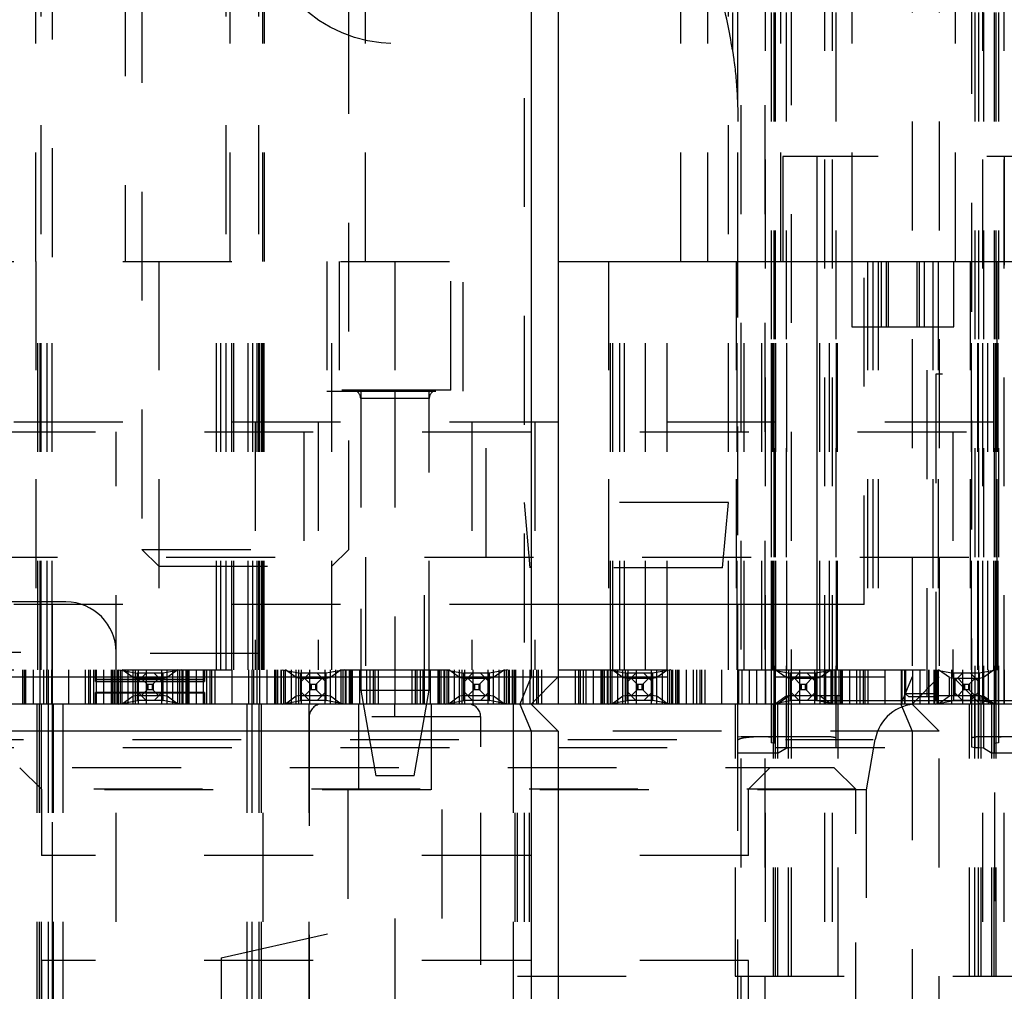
# Model space of a CAD drawing. Header units: inches. Extents: x 1880 to 2363, y -453 to -54.
# Tile 444 of 656: x 1906.083 to 1906.987, y -149.742 to -148.85. Entities that reach past the tile are written whole.
import ezdxf

# ---------------------------------------------------------------- set-up
doc = ezdxf.new("R2010")
doc.units = ezdxf.units.IN
doc.header["$LTSCALE"] = 0.5
doc.header["$MEASUREMENT"] = 0
doc.linetypes.add('HIDDEN', pattern=[0.225, 0.15, -0.075])
doc.layers.add('SID-M-H', color=4, linetype='HIDDEN')
doc.layers.add('SID-M-S', color=105, linetype='Continuous')

msp = doc.modelspace()

# ---------------------------------------------------------------- linework, layer by layer
at = {"layer": 'SID-M-H'}
for p, q in [((1906.11271, -145.56777), (1906.11271, -149.07171)), ((1906.90267, -146.9432), (1906.90267, -149.4532)), ((1906.92767, -146.9432), (1906.92767, -149.4532)), ((1906.10267, -149.44671), (1906.10267, -147.4432)), ((1906.27267, -149.44671), (1906.27267, -147.4432)), ((1906.30267, -149.44671), (1906.30267, -147.4432)), ((1906.73767, -147.4432), (1906.73767, -148.87725)), ((1906.74267, -149.5232), (1906.74267, -147.4432)), ((1906.74567, -153.2282), (1906.74567, -147.4432)), ((1906.76767, -153.2282), (1906.76767, -147.4432)), ((1906.76814, -150.4782), (1906.76814, -147.4432)), ((1906.77314, -147.4432), (1906.77314, -149.51373)), ((1906.77561, -147.4432), (1906.77561, -149.51405)), ((1906.77708, -147.4432), (1906.77708, -149.5232)), ((1906.78704, -147.4432), (1906.78704, -149.51898)), ((1906.79192, -149.7282), (1906.79192, -147.4432)), ((1906.82267, -150.4782), (1906.82267, -147.4432)), ((1906.82967, -150.4782), (1906.82967, -147.4432)), ((1906.83267, -147.4432), (1906.83267, -149.51809)), ((1906.95767, -149.51788), (1906.95767, -147.4432)), ((1906.9604, -147.4432), (1906.9604, -149.51827)), ((1906.96385, -147.4432), (1906.96385, -149.51831)), ((1906.96767, -150.4782), (1906.96767, -147.4432)), ((1906.96829, -147.4432), (1906.96829, -149.51881)), ((1906.97826, -147.4432), (1906.97826, -149.5232)), ((1906.97972, -147.4432), (1906.97972, -149.5141)), ((1906.98219, -147.4432), (1906.98219, -149.51378)), ((1906.98719, -150.4782), (1906.98719, -147.4432)), ((1906.09767, -149.07171), (1906.09767, -148.32171)), ((1906.2762, -149.07171), (1906.2762, -148.32171)), ((1906.3062, -149.07171), (1906.3062, -148.32171)), ((1906.30767, -149.07171), (1906.30767, -148.32171)), ((1906.54642, -148.32171), (1906.54642, -149.44671)), ((1906.73392, -149.44671), (1906.73392, -148.32171)), ((1906.74263, -149.07171), (1906.74263, -148.32171)), ((1906.782, -149.07171), (1906.782, -148.44178)), ((1906.69017, -149.07171), (1906.69017, -148.57171)), ((1906.71517, -149.07171), (1906.71517, -148.57171)), ((1906.84767, -149.07171), (1906.84767, -148.57171)), ((1906.94267, -149.07171), (1906.94267, -148.57171)), ((1906.17967, -148.60171), (1906.17967, -149.07171)), ((1906.19517, -148.60774), (1906.19517, -149.33621)), ((1906.38517, -149.33621), (1906.38517, -148.60774)), ((1906.40067, -149.07171), (1906.40067, -148.60171)), ((1907.47142, -148.97521), (1906.78392, -148.97521)), ((1906.78392, -148.97521), (1906.78392, -149.07171)), ((1906.81517, -148.97521), (1906.81517, -149.07171)), ((1906.98717, -148.97521), (1906.98717, -149.17521)), ((1905.57767, -149.07171), (1906.57767, -149.07171)), ((1906.09779, -149.07171), (1906.09779, -149.44671)), ((1906.09973, -149.44671), (1906.09973, -149.07171)), ((1906.10167, -149.44671), (1906.10167, -149.07171)), ((1906.1082, -149.44671), (1906.1082, -149.07171)), ((1906.11262, -149.44671), (1906.11262, -149.07171)), ((1906.21067, -149.07171), (1906.21067, -149.44671)), ((1906.26374, -149.44671), (1906.26374, -149.07171)), ((1906.26784, -149.44671), (1906.26784, -149.07171)), ((1906.27793, -149.44671), (1906.27793, -149.07171)), ((1906.27968, -149.44671), (1906.27968, -149.07171)), ((1906.29271, -149.44671), (1906.29271, -149.07171)), ((1906.29706, -149.44671), (1906.29706, -149.07171)), ((1906.29713, -149.44671), (1906.29713, -149.07171)), ((1906.3011, -149.44671), (1906.3011, -149.07171)), ((1906.30367, -149.44671), (1906.30367, -149.07171)), ((1906.30528, -149.44671), (1906.30528, -149.07171)), ((1906.30561, -149.44671), (1906.30561, -149.07171)), ((1906.30689, -149.44671), (1906.30689, -149.07171)), ((1906.30754, -149.44671), (1906.30754, -149.07171)), ((1906.36517, -149.07171), (1906.36517, -149.19071)), ((1906.36967, -149.44671), (1906.36967, -149.07171)), ((1906.37649, -149.07171), (1906.37649, -149.18982)), ((1906.42767, -149.07171), (1906.42767, -149.18982)), ((1906.47885, -149.18982), (1906.47885, -149.07171)), ((1906.49017, -149.19071), (1906.49017, -149.07171)), ((1906.62379, -149.07171), (1906.62379, -149.44671)), ((1906.62573, -149.44671), (1906.62573, -149.07171)), ((1906.62767, -149.44671), (1906.62767, -149.07171)), ((1906.6342, -149.44671), (1906.6342, -149.07171)), ((1906.63862, -149.44671), (1906.63862, -149.07171)), ((1906.65767, -149.44671), (1906.65767, -149.07171)), ((1906.67767, -149.44671), (1906.67767, -149.07171)), ((1906.74117, -149.07171), (1906.74117, -149.44671)), ((1906.74217, -149.44671), (1906.74217, -149.07171)), ((1906.74849, -149.44671), (1906.74849, -149.07171)), ((1906.76467, -149.44671), (1906.76467, -149.07171)), ((1906.77364, -149.44671), (1906.77364, -149.07171)), ((1906.77464, -149.44671), (1906.77464, -149.07171)), ((1906.77488, -149.44671), (1906.77488, -149.07171)), ((1906.77596, -149.44671), (1906.77596, -149.07171)), ((1906.77758, -149.44671), (1906.77758, -149.07171)), ((1906.78753, -149.44671), (1906.78753, -149.07171)), ((1906.81798, -149.44671), (1906.81798, -149.07171)), ((1906.82684, -149.44671), (1906.82684, -149.07171)), ((1906.83317, -149.44671), (1906.83317, -149.07171)), ((1906.83417, -149.44671), (1906.83417, -149.07171)), ((1906.84729, -149.07171), (1906.84729, -149.13171)), ((1906.85877, -149.38667), (1906.85877, -149.07171)), ((1906.86167, -149.07171), (1906.86167, -149.44671)), ((1906.86667, -149.07171), (1906.86667, -149.44671)), ((1906.87167, -149.07171), (1906.87167, -149.44671)), ((1906.87417, -149.07171), (1906.87417, -149.13171)), ((1906.87917, -149.13171), (1906.87917, -149.07171)), ((1906.88117, -149.13171), (1906.88117, -149.07171)), ((1906.90717, -149.07171), (1906.90717, -149.13171)), ((1906.90917, -149.07171), (1906.90917, -149.13171)), ((1906.91417, -149.13171), (1906.91417, -149.07171)), ((1906.91667, -149.47171), (1906.91667, -149.07171)), ((1906.92167, -149.07171), (1906.92167, -149.44671)), ((1906.92667, -149.07171), (1906.92667, -149.46871)), ((1906.94104, -149.13171), (1906.94104, -149.07171)), ((1906.95617, -149.07171), (1906.95617, -149.44671)), ((1906.95717, -149.44671), (1906.95717, -149.07171)), ((1906.96318, -149.44671), (1906.96318, -149.07171)), ((1906.9638, -149.44671), (1906.9638, -149.07171)), ((1906.96781, -149.44671), (1906.96781, -149.07171)), ((1906.97236, -149.44671), (1906.97236, -149.07171)), ((1906.97776, -149.44671), (1906.97776, -149.07171)), ((1906.97937, -149.44671), (1906.97937, -149.07171)), ((1906.98046, -149.44671), (1906.98046, -149.07171)), ((1906.98069, -149.07171), (1906.98069, -149.44671)), ((1906.98169, -149.44671), (1906.98169, -149.07171)), ((1906.84729, -149.13171), (1906.86667, -149.13171)), ((1906.86667, -149.13171), (1906.94104, -149.13171)), ((1907.33067, -149.17521), (1906.92467, -149.17521)), ((1906.92467, -149.17521), (1906.92467, -149.47521)), ((1906.36517, -149.19071), (1906.49017, -149.19071)), ((1906.47885, -149.18982), (1906.37649, -149.18982)), ((1906.39617, -149.19071), (1906.39617, -149.44671)), ((1906.45916, -149.19769), (1906.39617, -149.19769)), ((1906.39617, -149.19769), (1906.39617, -149.46541)), ((1906.42767, -149.19769), (1906.42767, -149.4467)), ((1906.45916, -149.46541), (1906.45916, -149.19769)), ((1906.45917, -149.44671), (1906.45917, -149.19071)), ((1909.17767, -149.21921), (1905.99017, -149.21921)), ((1906.29922, -149.21921), (1906.29922, -149.44671)), ((1906.3572, -149.21921), (1906.3572, -149.44671)), ((1906.49813, -149.21921), (1906.49813, -149.44671)), ((1906.55611, -149.21921), (1906.55611, -149.44671)), ((1905.45267, -149.2282), (1909.15267, -149.2282)), ((1906.17142, -150.4782), (1906.17142, -149.2282)), ((1906.34382, -149.2282), (1906.34382, -149.3432)), ((1906.51151, -149.3432), (1906.51151, -149.2282)), ((1906.94017, -149.2282), (1906.94017, -149.4532)), ((1906.73392, -149.29296), (1906.54642, -149.29296)), ((1906.54642, -149.29296), (1906.55167, -149.35296)), ((1906.72867, -149.35296), (1906.73392, -149.29296)), ((1905.61751, -149.3432), (1906.40054, -149.3432)), ((1906.19517, -149.33621), (1906.38517, -149.33621)), ((1906.19517, -149.33621), (1906.21067, -149.35171)), ((1906.36967, -149.35171), (1906.38517, -149.33621)), ((1906.40054, -149.3432), (1906.40054, -149.4782)), ((1906.4548, -149.3432), (1907.30054, -149.3432)), ((1906.4548, -149.4782), (1906.4548, -149.3432)), ((1906.21067, -149.35171), (1906.36967, -149.35171)), ((1906.72867, -149.35296), (1906.55167, -149.35296)), ((1906.57767, -149.38667), (1905.99656, -149.38667)), ((1906.12542, -149.38445), (1906.02992, -149.38445)), ((1906.11271, -149.38667), (1906.11271, -151.39454)), ((1906.85877, -149.38667), (1906.81517, -149.38667)), ((1905.98392, -149.43045), (1906.17142, -149.43045)), ((1906.30267, -149.43171), (1906.10267, -149.43171)), ((1905.57767, -149.44671), (1906.74263, -149.44671)), ((1906.08548, -149.44671), (1906.08548, -149.4782)), ((1906.08717, -149.44671), (1906.08717, -149.4782)), ((1906.08719, -149.4782), (1906.08719, -149.44671)), ((1906.08841, -149.44671), (1906.08841, -149.4782)), ((1906.09517, -149.44671), (1906.09517, -149.4782)), ((1906.10188, -149.4782), (1906.10188, -149.44671)), ((1906.10467, -149.44671), (1906.10467, -149.4782)), ((1906.10767, -149.44671), (1906.10767, -149.4782)), ((1906.10917, -149.44671), (1906.10917, -149.4782)), ((1906.11217, -149.44671), (1906.11217, -149.4782)), ((1906.12767, -149.44671), (1906.12767, -149.4782)), ((1906.14317, -149.44671), (1906.14317, -149.4782)), ((1906.14617, -149.44671), (1906.14617, -149.4782)), ((1906.14767, -149.44671), (1906.14767, -149.4782)), ((1906.15067, -149.44671), (1906.15067, -149.4782)), ((1906.15267, -149.45764), (1906.15267, -149.44671)), ((1906.15345, -149.4782), (1906.15345, -149.44671)), ((1906.16017, -149.4782), (1906.16017, -149.44671)), ((1906.16692, -149.44671), (1906.16692, -149.4782)), ((1906.16814, -149.44671), (1906.16814, -149.4782)), ((1906.16817, -149.44671), (1906.16817, -149.4782)), ((1906.16985, -149.44671), (1906.16985, -149.4782)), ((1906.17267, -149.44671), (1906.17267, -149.4782)), ((1906.17314, -149.4782), (1906.17314, -149.44671)), ((1906.17355, -149.4782), (1906.17355, -149.44671)), ((1906.17414, -149.44671), (1906.19076, -149.44988)), ((1906.17561, -149.4782), (1906.17561, -149.44671)), ((1906.18704, -149.45395), (1906.17708, -149.44671)), ((1906.17708, -149.4782), (1906.17708, -149.44671)), ((1906.18216, -149.44671), (1906.18216, -149.4782)), ((1906.18704, -149.4782), (1906.18704, -149.44671)), ((1906.18937, -149.4782), (1906.18937, -149.44671)), ((1906.19106, -149.44995), (1906.19076, -149.44988)), ((1906.19076, -149.44988), (1906.19076, -149.47503)), ((1906.21427, -149.44995), (1906.19106, -149.44995)), ((1906.19117, -149.47495), (1906.19117, -149.44995)), ((1906.19117, -149.45781), (1906.19902, -149.44995)), ((1906.19192, -149.4782), (1906.19192, -149.44671)), ((1906.19917, -149.44671), (1906.19917, -149.4782)), ((1906.20631, -149.44995), (1906.21417, -149.45781)), ((1906.21341, -149.4782), (1906.21341, -149.44671)), ((1906.21417, -149.44995), (1906.21417, -149.47495)), ((1906.21458, -149.44988), (1906.21427, -149.44995)), ((1906.23119, -149.44671), (1906.21458, -149.44988)), ((1906.21458, -149.47503), (1906.21458, -149.44988)), ((1906.22826, -149.44671), (1906.21829, -149.45395)), ((1906.21829, -149.4782), (1906.21829, -149.44671)), ((1906.22318, -149.44671), (1906.22318, -149.4782)), ((1906.22826, -149.4782), (1906.22826, -149.44671)), ((1906.22972, -149.44671), (1906.22972, -149.4782)), ((1906.23178, -149.44671), (1906.23178, -149.4782)), ((1906.23219, -149.4782), (1906.23219, -149.44671)), ((1906.23267, -149.44671), (1906.23267, -149.4782)), ((1906.23548, -149.44671), (1906.23548, -149.4782)), ((1906.23717, -149.44671), (1906.23717, -149.4782)), ((1906.23719, -149.4782), (1906.23719, -149.44671)), ((1906.23841, -149.44671), (1906.23841, -149.4782)), ((1906.24517, -149.44671), (1906.24517, -149.4782)), ((1906.25188, -149.4782), (1906.25188, -149.44671)), ((1906.25267, -149.44671), (1906.25267, -149.45764)), ((1906.25467, -149.44671), (1906.25467, -149.4782)), ((1906.25767, -149.44671), (1906.25767, -149.4782)), ((1906.25917, -149.44671), (1906.25917, -149.4782)), ((1906.26217, -149.44671), (1906.26217, -149.4782)), ((1906.27767, -149.44671), (1906.27767, -149.4782)), ((1906.29317, -149.44671), (1906.29317, -149.4782)), ((1906.29617, -149.44671), (1906.29617, -149.4782)), ((1906.29767, -149.44671), (1906.29767, -149.4782)), ((1906.30067, -149.44671), (1906.30067, -149.4782)), ((1906.30345, -149.4782), (1906.30345, -149.44671)), ((1906.31017, -149.4782), (1906.31017, -149.44671)), ((1906.31692, -149.44671), (1906.31692, -149.4782)), ((1906.31814, -149.44671), (1906.31814, -149.4782)), ((1906.31817, -149.44671), (1906.31817, -149.4782)), ((1906.31985, -149.44671), (1906.31985, -149.4782)), ((1906.32267, -149.44671), (1906.32267, -149.4782)), ((1906.32314, -149.4782), (1906.32314, -149.44671)), ((1906.32355, -149.4782), (1906.32355, -149.44671)), ((1906.32414, -149.44671), (1906.34076, -149.44988)), ((1906.32561, -149.4782), (1906.32561, -149.44671)), ((1906.33704, -149.45395), (1906.32708, -149.44671)), ((1906.32708, -149.4782), (1906.32708, -149.44671)), ((1906.33216, -149.44671), (1906.33216, -149.4782)), ((1906.33704, -149.4782), (1906.33704, -149.44671)), ((1906.33937, -149.4782), (1906.33937, -149.44671)), ((1906.34106, -149.44995), (1906.34076, -149.44988)), ((1906.34076, -149.44988), (1906.34076, -149.47503)), ((1906.36427, -149.44995), (1906.34106, -149.44995)), ((1906.34117, -149.47495), (1906.34117, -149.44995)), ((1906.34117, -149.45781), (1906.34902, -149.44995)), ((1906.34192, -149.4782), (1906.34192, -149.44671)), ((1906.34917, -149.44671), (1906.34917, -149.4782)), ((1906.35631, -149.44995), (1906.36417, -149.45781)), ((1906.36341, -149.4782), (1906.36341, -149.44671)), ((1906.36417, -149.44995), (1906.36417, -149.47495)), ((1906.36458, -149.44988), (1906.36427, -149.44995)), ((1906.38119, -149.44671), (1906.36458, -149.44988)), ((1906.36458, -149.47503), (1906.36458, -149.44988)), ((1906.37826, -149.44671), (1906.36829, -149.45395)), ((1906.36829, -149.4782), (1906.36829, -149.44671)), ((1906.37318, -149.44671), (1906.37318, -149.4782)), ((1906.37826, -149.4782), (1906.37826, -149.44671)), ((1906.37972, -149.44671), (1906.37972, -149.4782)), ((1906.38178, -149.44671), (1906.38178, -149.4782)), ((1906.38219, -149.4782), (1906.38219, -149.44671)), ((1906.38267, -149.44671), (1906.38267, -149.4782)), ((1906.38548, -149.44671), (1906.38548, -149.4782)), ((1906.38717, -149.44671), (1906.38717, -149.4782)), ((1906.38719, -149.4782), (1906.38719, -149.44671)), ((1906.38841, -149.44671), (1906.38841, -149.4782)), ((1906.39517, -149.44671), (1906.39517, -149.4782)), ((1906.40188, -149.4782), (1906.40188, -149.44671)), ((1906.40467, -149.44671), (1906.40467, -149.4782)), ((1906.40767, -149.44671), (1906.40767, -149.4782)), ((1906.40917, -149.44671), (1906.40917, -149.4782)), ((1906.41217, -149.44671), (1906.41217, -149.4782)), ((1906.42767, -149.44671), (1906.42767, -149.4782)), ((1906.44317, -149.44671), (1906.44317, -149.4782)), ((1906.44617, -149.44671), (1906.44617, -149.4782)), ((1906.44767, -149.44671), (1906.44767, -149.4782)), ((1906.45067, -149.44671), (1906.45067, -149.4782)), ((1906.45345, -149.4782), (1906.45345, -149.44671)), ((1906.46017, -149.4782), (1906.46017, -149.44671)), ((1906.46692, -149.44671), (1906.46692, -149.4782)), ((1906.46814, -149.44671), (1906.46814, -149.4782)), ((1906.46817, -149.44671), (1906.46817, -149.4782)), ((1906.46985, -149.44671), (1906.46985, -149.4782)), ((1906.47267, -149.44671), (1906.47267, -149.4782)), ((1906.47314, -149.4782), (1906.47314, -149.44671)), ((1906.47355, -149.4782), (1906.47355, -149.44671)), ((1906.47414, -149.44671), (1906.49076, -149.44988)), ((1906.47561, -149.4782), (1906.47561, -149.44671)), ((1906.48704, -149.45395), (1906.47708, -149.44671)), ((1906.47708, -149.4782), (1906.47708, -149.44671)), ((1906.48216, -149.44671), (1906.48216, -149.4782)), ((1906.48704, -149.4782), (1906.48704, -149.44671)), ((1906.48937, -149.4782), (1906.48937, -149.44671)), ((1906.49106, -149.44995), (1906.49076, -149.44988)), ((1906.49076, -149.44988), (1906.49076, -149.47503)), ((1906.51427, -149.44995), (1906.49106, -149.44995)), ((1906.49117, -149.47495), (1906.49117, -149.44995)), ((1906.49117, -149.45781), (1906.49902, -149.44995)), ((1906.49192, -149.4782), (1906.49192, -149.44671)), ((1906.49917, -149.44671), (1906.49917, -149.4782)), ((1906.50631, -149.44995), (1906.51417, -149.45781)), ((1906.51341, -149.4782), (1906.51341, -149.44671)), ((1906.51417, -149.44995), (1906.51417, -149.47495)), ((1906.51458, -149.44988), (1906.51427, -149.44995)), ((1906.53119, -149.44671), (1906.51458, -149.44988)), ((1906.51458, -149.47503), (1906.51458, -149.44988)), ((1906.52826, -149.44671), (1906.51829, -149.45395)), ((1906.51829, -149.4782), (1906.51829, -149.44671)), ((1906.52318, -149.44671), (1906.52318, -149.4782)), ((1906.52826, -149.4782), (1906.52826, -149.44671)), ((1906.52972, -149.44671), (1906.52972, -149.4782)), ((1906.53178, -149.44671), (1906.53178, -149.4782)), ((1906.53219, -149.4782), (1906.53219, -149.44671)), ((1906.53267, -149.44671), (1906.53267, -149.4782)), ((1906.53548, -149.44671), (1906.53548, -149.4782)), ((1906.53717, -149.44671), (1906.53717, -149.4782)), ((1906.53719, -149.4782), (1906.53719, -149.44671)), ((1906.53841, -149.44671), (1906.53841, -149.4782)), ((1906.54517, -149.44671), (1906.54517, -149.4782)), ((1906.55188, -149.4782), (1906.55188, -149.44671)), ((1906.55467, -149.44671), (1906.55467, -149.4782)), ((1906.55767, -149.44671), (1906.55767, -149.4782)), ((1906.55917, -149.44671), (1906.55917, -149.4782)), ((1906.56217, -149.44671), (1906.56217, -149.4782)), ((1906.59317, -149.44671), (1906.59317, -149.4782)), ((1906.59617, -149.44671), (1906.59617, -149.4782)), ((1906.59767, -149.44671), (1906.59767, -149.4782)), ((1906.60067, -149.44671), (1906.60067, -149.4782)), ((1906.60345, -149.4782), (1906.60345, -149.44671)), ((1906.61017, -149.4782), (1906.61017, -149.44671)), ((1906.61692, -149.44671), (1906.61692, -149.4782)), ((1906.61814, -149.44671), (1906.61814, -149.4782)), ((1906.61817, -149.44671), (1906.61817, -149.4782)), ((1906.61985, -149.44671), (1906.61985, -149.4782)), ((1906.62267, -149.44671), (1906.62267, -149.4782)), ((1906.62314, -149.4782), (1906.62314, -149.44671)), ((1906.62355, -149.4782), (1906.62355, -149.44671)), ((1906.62414, -149.44671), (1906.64076, -149.44988)), ((1906.62561, -149.4782), (1906.62561, -149.44671)), ((1906.63704, -149.45395), (1906.62708, -149.44671)), ((1906.62708, -149.4782), (1906.62708, -149.44671)), ((1906.63216, -149.44671), (1906.63216, -149.4782)), ((1906.63704, -149.4782), (1906.63704, -149.44671)), ((1906.63937, -149.4782), (1906.63937, -149.44671)), ((1906.64106, -149.44995), (1906.64076, -149.44988)), ((1906.64076, -149.44988), (1906.64076, -149.47503)), ((1906.66427, -149.44995), (1906.64106, -149.44995)), ((1906.64117, -149.47495), (1906.64117, -149.44995)), ((1906.64117, -149.45781), (1906.64902, -149.44995)), ((1906.64192, -149.4782), (1906.64192, -149.44671)), ((1906.64917, -149.44671), (1906.64917, -149.4782)), ((1906.65631, -149.44995), (1906.66417, -149.45781)), ((1906.66341, -149.4782), (1906.66341, -149.44671)), ((1906.66417, -149.44995), (1906.66417, -149.47495)), ((1906.66458, -149.44988), (1906.66427, -149.44995)), ((1906.68119, -149.44671), (1906.66458, -149.44988)), ((1906.66458, -149.47503), (1906.66458, -149.44988)), ((1906.67826, -149.44671), (1906.66829, -149.45395)), ((1906.66829, -149.4782), (1906.66829, -149.44671)), ((1906.67318, -149.44671), (1906.67318, -149.4782)), ((1906.67826, -149.4782), (1906.67826, -149.44671)), ((1906.67972, -149.44671), (1906.67972, -149.4782)), ((1906.68178, -149.44671), (1906.68178, -149.4782)), ((1906.68219, -149.4782), (1906.68219, -149.44671)), ((1906.68267, -149.44671), (1906.68267, -149.4782)), ((1906.68548, -149.44671), (1906.68548, -149.4782)), ((1906.68717, -149.44671), (1906.68717, -149.4782)), ((1906.68719, -149.4782), (1906.68719, -149.44671)), ((1906.68841, -149.44671), (1906.68841, -149.4782)), ((1906.69517, -149.44671), (1906.69517, -149.4782)), ((1906.70188, -149.4782), (1906.70188, -149.44671)), ((1906.70467, -149.44671), (1906.70467, -149.4782)), ((1906.70767, -149.44671), (1906.70767, -149.4782)), ((1906.70917, -149.44671), (1906.70917, -149.4782)), ((1906.71217, -149.44671), (1906.71217, -149.4782)), ((1906.72767, -149.44671), (1906.72767, -149.4782)), ((1906.74317, -149.44671), (1906.74317, -149.4782)), ((1906.74617, -149.44671), (1906.74617, -149.4782)), ((1906.75345, -149.4782), (1906.75345, -149.44671)), ((1906.76017, -149.4782), (1906.76017, -149.44671)), ((1906.76817, -149.44671), (1906.76817, -149.4782)), ((1906.77355, -149.4782), (1906.77355, -149.44671)), ((1906.77414, -149.44671), (1906.79076, -149.44988)), ((1906.78704, -149.45395), (1906.77708, -149.44671)), ((1906.78937, -149.4782), (1906.78937, -149.44671)), ((1906.79106, -149.44995), (1906.79076, -149.44988)), ((1906.79076, -149.44988), (1906.79076, -149.47503)), ((1906.81427, -149.44995), (1906.79106, -149.44995)), ((1906.79117, -149.47495), (1906.79117, -149.44995)), ((1906.79117, -149.45781), (1906.79902, -149.44995)), ((1906.79917, -149.44671), (1906.79917, -149.4782)), ((1906.80631, -149.44995), (1906.81417, -149.45781)), ((1906.81341, -149.4782), (1906.81341, -149.44671)), ((1906.81417, -149.44995), (1906.81417, -149.47495)), ((1906.81458, -149.44988), (1906.81427, -149.44995)), ((1906.83119, -149.44671), (1906.81458, -149.44988)), ((1906.81458, -149.47503), (1906.81458, -149.44988)), ((1906.81517, -149.44671), (1909.12255, -149.44671)), ((1906.81829, -149.4782), (1906.81829, -149.44671)), ((1906.82826, -149.44671), (1906.81829, -149.45395)), ((1906.82207, -149.44671), (1906.82207, -149.4782)), ((1906.82318, -149.44671), (1906.82318, -149.4782)), ((1906.82826, -149.4782), (1906.82826, -149.44671)), ((1906.82972, -149.44671), (1906.82972, -149.4782)), ((1906.83178, -149.44671), (1906.83178, -149.4782)), ((1906.83219, -149.4782), (1906.83219, -149.44671)), ((1906.83548, -149.44671), (1906.83548, -149.4782)), ((1906.83717, -149.44671), (1906.83717, -149.4782)), ((1906.83719, -149.4782), (1906.83719, -149.44671)), ((1906.83841, -149.44671), (1906.83841, -149.4782)), ((1906.84517, -149.44671), (1906.84517, -149.4782)), ((1906.85188, -149.4782), (1906.85188, -149.44671)), ((1906.85467, -149.44671), (1906.85467, -149.4782)), ((1906.85767, -149.44671), (1906.85767, -149.4782)), ((1906.85917, -149.44671), (1906.85917, -149.4782)), ((1906.86217, -149.44671), (1906.86217, -149.4782)), ((1906.87767, -149.44671), (1906.87767, -149.4782)), ((1906.89267, -149.44671), (1906.89267, -149.4782)), ((1906.89317, -149.44671), (1906.89317, -149.4782)), ((1906.89567, -149.44671), (1906.89567, -149.4782)), ((1906.89617, -149.44671), (1906.89617, -149.4782)), ((1906.89667, -149.44671), (1906.89667, -149.46871)), ((1906.90345, -149.4782), (1906.90345, -149.44671)), ((1906.91017, -149.4782), (1906.91017, -149.44671)), ((1906.91767, -149.44671), (1906.91767, -149.4782)), ((1906.91814, -149.44671), (1906.91814, -149.4782)), ((1906.91817, -149.44671), (1906.91817, -149.4782)), ((1906.92314, -149.4782), (1906.92314, -149.44671)), ((1906.92355, -149.4782), (1906.92355, -149.44671)), ((1906.92414, -149.44671), (1906.94076, -149.44988)), ((1906.92561, -149.4782), (1906.92561, -149.44671)), ((1906.93704, -149.45395), (1906.92708, -149.44671)), ((1906.92708, -149.4782), (1906.92708, -149.44671)), ((1906.93937, -149.4782), (1906.93937, -149.44671)), ((1906.94106, -149.44995), (1906.94076, -149.44988)), ((1906.94076, -149.44988), (1906.94076, -149.47503)), ((1906.96427, -149.44995), (1906.94106, -149.44995)), ((1906.94117, -149.47495), (1906.94117, -149.44995)), ((1906.94117, -149.45781), (1906.94902, -149.44995)), ((1906.94917, -149.44671), (1906.94917, -149.4782)), ((1906.95631, -149.44995), (1906.96417, -149.45781)), ((1906.96417, -149.44995), (1906.96417, -149.47495)), ((1906.96458, -149.44988), (1906.96427, -149.44995)), ((1906.98119, -149.44671), (1906.96458, -149.44988)), ((1906.96458, -149.47503), (1906.96458, -149.44988)), ((1906.97826, -149.44671), (1906.96829, -149.45395)), ((1906.97267, -149.44671), (1906.97267, -149.4782)), ((1906.97867, -149.44671), (1906.97867, -149.4782)), ((1906.98178, -149.44671), (1906.98178, -149.4782)), ((1906.98717, -149.44671), (1906.98717, -149.4782)), ((1906.25267, -149.45558), (1906.15267, -149.45558)), ((1906.25267, -149.45751), (1906.15267, -149.45751)), ((1906.25267, -149.4576), (1906.15267, -149.4576)), ((1906.15267, -149.45764), (1906.25267, -149.45764)), ((1906.18704, -149.45395), (1906.19192, -149.45458)), ((1906.19192, -149.45458), (1906.21341, -149.45458)), ((1906.19974, -149.45952), (1906.19459, -149.45438)), ((1906.19974, -149.45952), (1906.19974, -149.46538)), ((1906.19974, -149.45952), (1906.20077, -149.4598)), ((1906.20077, -149.4598), (1906.20077, -149.46511)), ((1906.20077, -149.4598), (1906.20457, -149.4598)), ((1906.20457, -149.4598), (1906.2056, -149.45952)), ((1906.20457, -149.4598), (1906.20457, -149.46511)), ((1906.2056, -149.45952), (1906.21074, -149.45438)), ((1906.2056, -149.45952), (1906.2056, -149.46538)), ((1906.21341, -149.45458), (1906.21829, -149.45395)), ((1906.33704, -149.45395), (1906.34192, -149.45458)), ((1906.34192, -149.45458), (1906.36341, -149.45458)), ((1906.34974, -149.45952), (1906.34459, -149.45438)), ((1906.34974, -149.45952), (1906.34974, -149.46538)), ((1906.34974, -149.45952), (1906.35077, -149.4598)), ((1906.35077, -149.4598), (1906.35077, -149.46511)), ((1906.35077, -149.4598), (1906.35457, -149.4598)), ((1906.35457, -149.4598), (1906.3556, -149.45952)), ((1906.35457, -149.4598), (1906.35457, -149.46511)), ((1906.3556, -149.45952), (1906.36074, -149.45438)), ((1906.3556, -149.45952), (1906.3556, -149.46538)), ((1906.36341, -149.45458), (1906.36829, -149.45395)), ((1906.48704, -149.45395), (1906.49192, -149.45458)), ((1906.49192, -149.45458), (1906.51341, -149.45458)), ((1906.49974, -149.45952), (1906.49459, -149.45438)), ((1906.49974, -149.45952), (1906.49974, -149.46538)), ((1906.49974, -149.45952), (1906.50077, -149.4598)), ((1906.50077, -149.4598), (1906.50077, -149.46511)), ((1906.50077, -149.4598), (1906.50457, -149.4598)), ((1906.50457, -149.4598), (1906.5056, -149.45952)), ((1906.50457, -149.4598), (1906.50457, -149.46511)), ((1906.5056, -149.45952), (1906.51074, -149.45438)), ((1906.5056, -149.45952), (1906.5056, -149.46538)), ((1906.51341, -149.45458), (1906.51829, -149.45395)), ((1906.57767, -149.4532), (1906.57767, -149.4782)), ((1906.57767, -149.4532), (1906.92767, -149.4532)), ((1906.63704, -149.45395), (1906.64192, -149.45458)), ((1906.64192, -149.45458), (1906.66341, -149.45458)), ((1906.64974, -149.45952), (1906.64459, -149.45438)), ((1906.64974, -149.45952), (1906.64974, -149.46538)), ((1906.64974, -149.45952), (1906.65077, -149.4598)), ((1906.65077, -149.4598), (1906.65077, -149.46511)), ((1906.65077, -149.4598), (1906.65457, -149.4598)), ((1906.65457, -149.4598), (1906.6556, -149.45952)), ((1906.65457, -149.4598), (1906.65457, -149.46511)), ((1906.6556, -149.45952), (1906.66074, -149.45438)), ((1906.6556, -149.45952), (1906.6556, -149.46538)), ((1906.66341, -149.45458), (1906.66829, -149.45395)), ((1906.78704, -149.45395), (1906.79192, -149.45458)), ((1906.79192, -149.45458), (1906.81341, -149.45458)), ((1906.79974, -149.45952), (1906.79459, -149.45438)), ((1906.79974, -149.45952), (1906.79974, -149.46538)), ((1906.79974, -149.45952), (1906.80077, -149.4598)), ((1906.80077, -149.4598), (1906.80077, -149.46511)), ((1906.80077, -149.4598), (1906.80457, -149.4598)), ((1906.80457, -149.4598), (1906.8056, -149.45952)), ((1906.80457, -149.4598), (1906.80457, -149.46511)), ((1906.8056, -149.45952), (1906.81074, -149.45438)), ((1906.8056, -149.45952), (1906.8056, -149.46538)), ((1906.81341, -149.45458), (1906.81829, -149.45395)), ((1906.90267, -149.4532), (1906.89231, -149.4782)), ((1906.92767, -149.4532), (1906.90267, -149.4782)), ((1906.93704, -149.45395), (1906.94192, -149.45458)), ((1906.93704, -149.47096), (1906.93704, -149.45395)), ((1907.31517, -149.4532), (1906.94017, -149.4532)), ((1906.94017, -149.4532), (1906.96217, -149.47521)), ((1906.94192, -149.45458), (1906.96341, -149.45458)), ((1906.94192, -149.45458), (1906.94192, -149.47033)), ((1906.94974, -149.45952), (1906.94459, -149.45438)), ((1906.94974, -149.45952), (1906.94974, -149.46538)), ((1906.94974, -149.45952), (1906.95077, -149.4598)), ((1906.95077, -149.4598), (1906.95077, -149.46511)), ((1906.95077, -149.4598), (1906.95457, -149.4598)), ((1906.95457, -149.4598), (1906.9556, -149.45952)), ((1906.95457, -149.4598), (1906.95457, -149.46511)), ((1906.9556, -149.45952), (1906.96074, -149.45438)), ((1906.9556, -149.45952), (1906.9556, -149.46538)), ((1906.96341, -149.45458), (1906.96829, -149.45395)), ((1906.96341, -149.47033), (1906.96341, -149.45458)), ((1906.15267, -149.4782), (1906.15267, -149.46745)), ((1906.25267, -149.46745), (1906.15267, -149.46745)), ((1906.25267, -149.46757), (1906.15267, -149.46757)), ((1906.25267, -149.46805), (1906.15267, -149.46805)), ((1906.19902, -149.47495), (1906.19117, -149.4671)), ((1906.19974, -149.46538), (1906.19459, -149.47053)), ((1906.20077, -149.46511), (1906.19974, -149.46538)), ((1906.20457, -149.46511), (1906.20077, -149.46511)), ((1906.2056, -149.46538), (1906.20457, -149.46511)), ((1906.2056, -149.46538), (1906.21074, -149.47053)), ((1906.21417, -149.4671), (1906.20631, -149.47495)), ((1906.25267, -149.46745), (1906.25267, -149.4782)), ((1906.34902, -149.47495), (1906.34117, -149.4671)), ((1906.34974, -149.46538), (1906.34459, -149.47053)), ((1906.35077, -149.46511), (1906.34974, -149.46538)), ((1906.35457, -149.46511), (1906.35077, -149.46511)), ((1906.3556, -149.46538), (1906.35457, -149.46511)), ((1906.3556, -149.46538), (1906.36074, -149.47053)), ((1906.36417, -149.4671), (1906.35631, -149.47495)), ((1906.39617, -149.46541), (1906.45916, -149.46541)), ((1906.39617, -149.46541), (1906.41005, -149.54415)), ((1906.44528, -149.54415), (1906.45916, -149.46541)), ((1906.49902, -149.47495), (1906.49117, -149.4671)), ((1906.49974, -149.46538), (1906.49459, -149.47053)), ((1906.50077, -149.46511), (1906.49974, -149.46538)), ((1906.50457, -149.46511), (1906.50077, -149.46511)), ((1906.5056, -149.46538), (1906.50457, -149.46511)), ((1906.5056, -149.46538), (1906.51074, -149.47053)), ((1906.51417, -149.4671), (1906.50631, -149.47495)), ((1906.64902, -149.47495), (1906.64117, -149.4671)), ((1906.64974, -149.46538), (1906.64459, -149.47053)), ((1906.65077, -149.46511), (1906.64974, -149.46538)), ((1906.65457, -149.46511), (1906.65077, -149.46511)), ((1906.6556, -149.46538), (1906.65457, -149.46511)), ((1906.6556, -149.46538), (1906.66074, -149.47053)), ((1906.66417, -149.4671), (1906.65631, -149.47495)), ((1906.79902, -149.47495), (1906.79117, -149.4671)), ((1906.79974, -149.46538), (1906.79459, -149.47053)), ((1906.80077, -149.46511), (1906.79974, -149.46538)), ((1906.80457, -149.46511), (1906.80077, -149.46511)), ((1906.8056, -149.46538), (1906.80457, -149.46511)), ((1906.8056, -149.46538), (1906.81074, -149.47053)), ((1906.81417, -149.4671), (1906.80631, -149.47495)), ((1906.89667, -149.46871), (1906.89967, -149.47171)), ((1906.92667, -149.46871), (1906.89667, -149.46871)), ((1906.94902, -149.47495), (1906.94117, -149.4671)), ((1906.94974, -149.46538), (1906.94459, -149.47053)), ((1906.95077, -149.46511), (1906.94974, -149.46538)), ((1906.95457, -149.46511), (1906.95077, -149.46511)), ((1906.9556, -149.46538), (1906.95457, -149.46511)), ((1906.9556, -149.46538), (1906.96074, -149.47053)), ((1906.96417, -149.4671), (1906.95631, -149.47495)), ((1906.09879, -149.4782), (1906.09879, -150.4782)), ((1906.10073, -149.4782), (1906.10073, -150.4782)), ((1906.10267, -149.4782), (1906.10267, -150.4782)), ((1906.1092, -149.4782), (1906.1092, -150.4782)), ((1906.11267, -149.4782), (1906.11267, -150.4782)), ((1906.11362, -149.4782), (1906.11362, -150.4782)), ((1906.12267, -149.4782), (1906.12267, -150.4782)), ((1906.17414, -149.4782), (1906.19076, -149.47503)), ((1906.18704, -149.47096), (1906.17708, -149.4782)), ((1906.19192, -149.47033), (1906.18704, -149.47096)), ((1906.19076, -149.47503), (1906.19106, -149.47495)), ((1906.21427, -149.47495), (1906.19106, -149.47495)), ((1906.19192, -149.47033), (1906.21341, -149.47033)), ((1906.21829, -149.47096), (1906.21341, -149.47033)), ((1906.21427, -149.47495), (1906.21458, -149.47503)), ((1906.23119, -149.4782), (1906.21458, -149.47503)), ((1906.22826, -149.4782), (1906.21829, -149.47096)), ((1906.29171, -149.4782), (1906.29171, -150.4782)), ((1906.29613, -149.4782), (1906.29613, -150.4782)), ((1906.30267, -149.4782), (1906.30267, -150.9782)), ((1906.30461, -149.4782), (1906.30461, -150.4782)), ((1906.30654, -150.4782), (1906.30654, -149.4782)), ((1906.32414, -149.4782), (1906.34076, -149.47503)), ((1906.33704, -149.47096), (1906.32708, -149.4782)), ((1906.34192, -149.47033), (1906.33704, -149.47096)), ((1906.34076, -149.47503), (1906.34106, -149.47495)), ((1906.36427, -149.47495), (1906.34106, -149.47495)), ((1906.34192, -149.47033), (1906.36341, -149.47033)), ((1906.34867, -149.4782), (1906.34867, -150.4782)), ((1906.36829, -149.47096), (1906.36341, -149.47033)), ((1906.36427, -149.47495), (1906.36458, -149.47503)), ((1906.38119, -149.4782), (1906.36458, -149.47503)), ((1906.37826, -149.4782), (1906.36829, -149.47096)), ((1906.3942, -149.4782), (1906.3942, -149.55694)), ((1906.46113, -149.55694), (1906.46113, -149.4782)), ((1906.47414, -149.4782), (1906.49076, -149.47503)), ((1906.48704, -149.47096), (1906.47708, -149.4782)), ((1906.49192, -149.47033), (1906.48704, -149.47096)), ((1906.49076, -149.47503), (1906.49106, -149.47495)), ((1906.51427, -149.47495), (1906.49106, -149.47495)), ((1906.49192, -149.47033), (1906.51341, -149.47033)), ((1906.50667, -150.4782), (1906.50667, -149.4782)), ((1906.51829, -149.47096), (1906.51341, -149.47033)), ((1906.51427, -149.47495), (1906.51458, -149.47503)), ((1906.53119, -149.4782), (1906.51458, -149.47503)), ((1906.52826, -149.4782), (1906.51829, -149.47096)), ((1906.53629, -149.4782), (1906.53629, -150.4782)), ((1906.53823, -150.4782), (1906.53823, -149.4782)), ((1906.54017, -150.4782), (1906.54017, -149.4782)), ((1906.5467, -150.4782), (1906.5467, -149.4782)), ((1906.55112, -150.4782), (1906.55112, -149.4782)), ((1906.62414, -149.4782), (1906.64076, -149.47503)), ((1906.63704, -149.47096), (1906.62708, -149.4782)), ((1906.64192, -149.47033), (1906.63704, -149.47096)), ((1906.64076, -149.47503), (1906.64106, -149.47495)), ((1906.66427, -149.47495), (1906.64106, -149.47495)), ((1906.64192, -149.47033), (1906.66341, -149.47033)), ((1906.66829, -149.47096), (1906.66341, -149.47033)), ((1906.66427, -149.47495), (1906.66458, -149.47503)), ((1906.68119, -149.4782), (1906.66458, -149.47503)), ((1906.67826, -149.4782), (1906.66829, -149.47096)), ((1906.7405, -149.7282), (1906.7405, -149.4782)), ((1906.74263, -151.39454), (1906.74263, -149.4782)), ((1906.77414, -149.4782), (1906.79076, -149.47503)), ((1906.77531, -149.7282), (1906.77531, -149.4782)), ((1906.78704, -149.47096), (1906.77708, -149.4782)), ((1906.77715, -149.7282), (1906.77715, -149.4782)), ((1906.77925, -149.7282), (1906.77925, -149.4782)), ((1906.78916, -149.47103), (1906.7793, -149.4782)), ((1906.79192, -149.47033), (1906.78704, -149.47096)), ((1906.79192, -149.47068), (1906.78916, -149.47103)), ((1906.78916, -149.7282), (1906.78916, -149.47103)), ((1906.79076, -149.47503), (1906.79106, -149.47495)), ((1906.81427, -149.47495), (1906.79106, -149.47495)), ((1906.79192, -149.47033), (1906.81341, -149.47033)), ((1906.82967, -149.47068), (1906.79192, -149.47068)), ((1906.81829, -149.47096), (1906.81341, -149.47033)), ((1906.81427, -149.47495), (1906.81458, -149.47503)), ((1906.83119, -149.4782), (1906.81458, -149.47503)), ((1906.82826, -149.4782), (1906.81829, -149.47096)), ((1906.83388, -149.47033), (1906.82967, -149.47068)), ((1906.83388, -149.4782), (1906.83388, -149.47033)), ((1906.83388, -149.47033), (1906.83767, -149.47033)), ((1906.83484, -149.7282), (1906.83484, -149.4782)), ((1906.83767, -149.47033), (1906.83767, -149.4782)), ((1906.89231, -149.4782), (1906.90267, -149.5032)), ((1906.92367, -149.47171), (1906.89967, -149.47171)), ((1906.90267, -149.4782), (1906.92767, -149.5032)), ((1906.92267, -149.47033), (1906.92267, -149.4782)), ((1906.92267, -149.47033), (1906.96341, -149.47033)), ((1906.92414, -149.4782), (1906.94076, -149.47503)), ((1906.93704, -149.47096), (1906.92708, -149.4782)), ((1906.94192, -149.47033), (1906.93704, -149.47096)), ((1906.94076, -149.47503), (1906.94106, -149.47495)), ((1906.96427, -149.47495), (1906.94106, -149.47495)), ((1906.9555, -149.7282), (1906.9555, -149.4782)), ((1906.96022, -149.47063), (1906.95666, -149.47033)), ((1906.95666, -149.4782), (1906.95666, -149.47033)), ((1906.96022, -149.7282), (1906.96022, -149.47063)), ((1906.96366, -149.47068), (1906.96022, -149.47063)), ((1906.96829, -149.47096), (1906.96341, -149.47033)), ((1906.96366, -149.7282), (1906.96366, -149.47068)), ((1906.96617, -149.47103), (1906.96366, -149.47068)), ((1906.96427, -149.47495), (1906.96458, -149.47503)), ((1906.98119, -149.4782), (1906.96458, -149.47503)), ((1906.96617, -149.7282), (1906.96617, -149.47103)), ((1906.97603, -149.4782), (1906.96617, -149.47103)), ((1906.97826, -149.4782), (1906.96829, -149.47096)), ((1906.97609, -149.7282), (1906.97609, -149.4782)), ((1906.97819, -149.7282), (1906.97819, -149.4782)), ((1906.97885, -150.6593), (1906.97885, -149.4782)), ((1906.98002, -149.7282), (1906.98002, -149.4782)), ((1906.50641, -149.49001), (1906.34893, -149.49001)), ((1906.34893, -149.49001), (1906.34893, -150.51757)), ((1906.50641, -150.51757), (1906.50641, -149.49001)), ((1906.92767, -149.5032), (1906.57767, -149.5032)), ((1906.90267, -149.5032), (1906.90267, -150.9782)), ((1906.92767, -153.2282), (1906.92767, -149.5032)), ((1905.98645, -149.51074), (1906.86711, -149.51074)), ((1906.74567, -149.5082), (1906.74267, -149.50858)), ((1906.76767, -149.5082), (1906.74567, -149.5082)), ((1906.82267, -149.5082), (1906.76767, -149.5082)), ((1906.77314, -149.50884), (1906.76814, -149.5082)), ((1906.77561, -149.51405), (1906.77314, -149.51373)), ((1906.77708, -149.5145), (1906.77561, -149.51405)), ((1906.86074, -149.55694), (1906.86888, -149.51074)), ((1907.00967, -149.5082), (1906.96767, -149.5082)), ((1906.97972, -149.5141), (1906.97826, -149.51455)), ((1906.98219, -149.51378), (1906.97972, -149.5141)), ((1906.98719, -149.5082), (1906.98219, -149.50885)), ((1905.57767, -149.5182), (1906.92767, -149.5182)), ((1906.77976, -149.5232), (1906.74267, -149.5232)), ((1906.78704, -149.51898), (1906.77976, -149.5232)), ((1906.79192, -149.51847), (1906.78704, -149.51898)), ((1906.82967, -149.51847), (1906.79192, -149.51847)), ((1906.83267, -149.51809), (1906.82967, -149.51847)), ((1906.9604, -149.51827), (1906.95767, -149.51788)), ((1906.96385, -149.51831), (1906.9604, -149.51827)), ((1906.96829, -149.51881), (1906.96385, -149.51831)), ((1906.9758, -149.5232), (1906.96829, -149.51881)), ((1907.01267, -149.5232), (1906.9758, -149.5232)), ((1906.83121, -149.53667), (1906.02412, -149.53667)), ((1906.08318, -149.53667), (1906.10286, -149.55635)), ((1906.75247, -149.55635), (1906.77215, -149.53667)), ((1906.85089, -149.55635), (1906.83121, -149.53667)), ((1906.44528, -149.54415), (1906.41005, -149.54415)), ((1906.86074, -149.55694), (1905.9946, -149.55694)), ((1906.85089, -149.55635), (1906.00444, -149.55635)), ((1906.10286, -149.55635), (1906.10286, -149.61738)), ((1906.38436, -149.55694), (1906.38436, -150.67505)), ((1906.47097, -150.67505), (1906.47097, -149.55694)), ((1906.75247, -149.61738), (1906.75247, -149.55635)), ((1906.85089, -150.9973), (1906.85089, -149.55635)), ((1906.86074, -150.85615), (1906.86074, -149.55694)), ((1906.75247, -149.61738), (1906.10286, -149.61738)), ((1906.26804, -149.71132), (1906.42767, -149.67505)), ((1906.42767, -149.67505), (1906.42767, -149.7558)), ((1906.75247, -149.71383), (1906.10286, -149.71383)), ((1906.10286, -149.71383), (1906.10286, -150.9973)), ((1906.26804, -149.71132), (1906.26804, -149.79207)), ((1906.75247, -150.9973), (1906.75247, -149.71383)), ((1906.54017, -149.7282), (1907.21517, -149.7282)), ((1906.73267, -150.4782), (1906.73267, -149.7282)), ((1906.78314, -150.4782), (1906.78314, -149.7282)), ((1906.78708, -150.4782), (1906.78708, -149.7282)), ((1906.79594, -150.4782), (1906.79594, -149.7282)), ((1906.84267, -150.4782), (1906.84267, -149.7282)), ((1906.94767, -150.4782), (1906.94767, -149.7282)), ((1906.95932, -150.4782), (1906.95932, -149.7282)), ((1906.96826, -150.4782), (1906.96826, -149.7282)), ((1906.97219, -150.4782), (1906.97219, -149.7282))]:
    msp.add_line(p, q, dxfattribs=at)
msp.add_circle((1906.42767, -148.74671), 0.125, dxfattribs=at)
for centre, radius, start, end in [((1906.30517, -148.9432), 0.4375, 8.67058, 15.34184), ((1906.3883, -149.19769), 0.00787, 0, 90), ((1906.46704, -149.19769), 0.00787, 90, 180), ((1906.12542, -149.43045), 0.046, 0, 90), ((1906.92367, -149.46871), 0.003, 270, 0), ((1906.36074, -149.49001), 0.01181, 90, 180), ((1906.4946, -149.49001), 0.01181, 0, 90), ((1906.90766, -149.51757), 0.03937, 90, 170)]:
    msp.add_arc(centre, radius, start, end, dxfattribs=at)
for centre, major_axis, ratio, start_param, end_param in [((1906.76767, -149.51139), (0.025, 0), 0.12766, 1.570796, 3.141593), ((1906.82267, -149.50948), (0.01, 0), 0.12766, 0, 1.570796), ((1906.96767, -149.50949), (0.01, 0), 0.128755, 1.570796, 3.141593)]:
    msp.add_ellipse(centre, major_axis=major_axis, ratio=ratio, start_param=start_param, end_param=end_param, dxfattribs=at)
for points, knots in [([(1906.73767, -148.87725), (1906.73815, -148.88055), (1906.74018, -148.89458), (1906.74212, -148.91632), (1906.74266, -148.93502), (1906.74267, -148.94293), (1906.74267, -148.9432)], [0, 0, 0, 0, 0.150619, 0.640621, 0.987501, 1, 1, 1, 1]), ([(1906.42767, -149.18982), (1906.42767, -149.18995), (1906.42767, -149.19024), (1906.42767, -149.19237), (1906.42767, -149.19502), (1906.42767, -149.19682), (1906.42767, -149.19769)], [0, 0, 0, 0, 0.270261, 0.562429, 0.789736, 1, 1, 1, 1]), ([(1906.42767, -149.49001), (1906.42767, -149.48834), (1906.42767, -149.48486), (1906.42767, -149.48089), (1906.42767, -149.47859), (1906.42767, -149.47833), (1906.42767, -149.4782)], [0, 0, 0, 0, 0.270261, 0.562429, 0.789736, 1, 1, 1, 1])]:
    msp.add_open_spline(points, degree=3, knots=knots, dxfattribs=at)
at = {"layer": 'SID-M-S'}
for p, q in [((1906.55267, -146.9432), (1906.55267, -149.4532)), ((1906.57767, -146.9432), (1906.57767, -149.4532)), ((1906.57767, -149.07171), (1907.23278, -149.07171)), ((1906.81517, -149.07171), (1906.81517, -149.47521)), ((1906.81517, -149.38667), (1906.57767, -149.38667)), ((1906.74263, -149.4782), (1906.74263, -149.38667)), ((1906.74263, -149.44671), (1906.81517, -149.44671)), ((1905.57767, -149.4532), (1906.57767, -149.4532)), ((1906.55267, -149.4532), (1906.54231, -149.4782)), ((1906.57767, -149.4532), (1906.55267, -149.4782)), ((1907.23278, -149.4782), (1900.95267, -149.4782)), ((1906.54231, -149.4782), (1906.55267, -149.5032)), ((1906.55267, -149.4782), (1906.57767, -149.5032)), ((1907.23278, -149.47521), (1906.81517, -149.47521)), ((1906.96217, -149.47521), (1906.96517, -149.4782)), ((1906.57767, -149.5032), (1905.57767, -149.5032)), ((1906.55267, -149.5032), (1906.55267, -150.9782)), ((1906.57767, -149.5032), (1906.57767, -150.9782))]:
    msp.add_line(p, q, dxfattribs=at)

doc.saveas('drawing.dxf')
